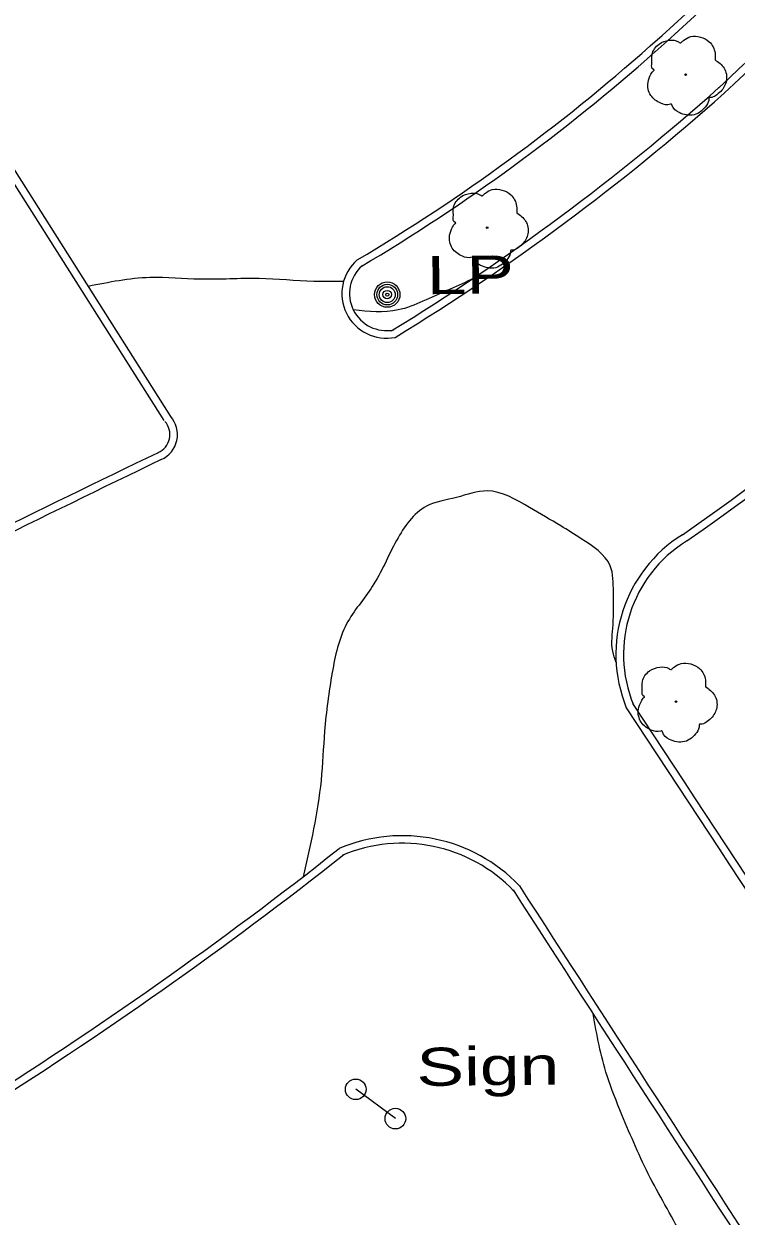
# Model space of a CAD drawing. Extents: x 2362213 to 2366494, y 6968794 to 6978110.
# Drawn here: x 2364040.8 to 2364130.6, y 6972954 to 6973104.1 of the extents above; entities that cross this region are included whole.
import ezdxf

# ---------------------------------------------------------------- set-up
doc = ezdxf.new("R2010")
doc.units = 0
doc.header["$LTSCALE"] = 1.9
for name, color, linetype, lineweight in [('2', 7, 'Continuous', 25), ('20', 7, 'Continuous', 25), ('21', 7, 'Continuous', 25), ('29', 7, 'Continuous', 13), ('35', 7, 'Continuous', 13)]:
    doc.layers.add(name, color=color, linetype=linetype, lineweight=lineweight)

msp = doc.modelspace()

# ---------------------------------------------------------------- linework, layer by layer
at = {"layer": '2'}
for points in [[(2364058.529, 6973054.187), (2364023.845, 6973108.939), (2363985.278, 6973169.435)], [(2364059.345, 6973054.705), (2364024.661, 6973109.457), (2363986.083, 6973169.952)]]:
    msp.add_lwpolyline(points, dxfattribs=at)
for centre, radius, start, end in [((2363959.853, 6973283.051), 242.037, 311.35202, 341.24405), ((2363959.853, 6973283.051), 242.997, 311.35202, 341.24405), ((2363951.597, 6973288.5), 261.294, 312.5821, 337.16296), ((2363951.597, 6973288.5), 262.254, 312.5821, 337.16296), ((2363950.467, 6973290.422), 304.721, 304.6704, 334.72906), ((2363950.467, 6973290.422), 305.681, 304.6704, 334.72906), ((2363959.009, 6973282.778), 242.391, 300.72414, 311.54444), ((2363959.009, 6973282.778), 243.351, 300.72414, 311.54444), ((2363936.377, 6973311.719), 288.724, 301.47779, 311.69112), ((2363936.377, 6973311.719), 289.684, 301.47779, 311.69112), ((2364086.531, 6973070.17), 5.616, 130.9873, 281.39459), ((2364086.531, 6973070.17), 4.656, 130.9873, 281.39459), ((2364056.747, 6973052.424), 2.495, 294.23665, 41.29096), ((2364056.747, 6973052.424), 3.455, 294.23665, 41.29096), ((2364970.31, 6971152.737), 2105.445, 115.68536, 118.41857), ((2364970.31, 6971152.737), 2104.485, 115.68536, 118.41857), ((2364133.209, 6973024.722), 17.775, 121.92676, 202.15255), ((2364133.209, 6973024.722), 16.815, 121.92676, 202.15255), ((2357222.347, 6968455.519), 8267.355, 32.44491, 33.49536), ((2357222.347, 6968455.519), 8268.315, 32.44491, 33.49536), ((2364088.531, 6972981.5), 20.404, 43.71386, 112.98534), ((2363759.18, 6973407.037), 518.397, 295.71291, 308.3129), ((2364088.531, 6972981.5), 19.444, 43.71386, 112.98534), ((2363759.18, 6973407.037), 519.357, 295.71291, 308.3129), ((2374717.749, 6979836.868), 12628.141, 212.8027, 213.09144), ((2374717.749, 6979836.868), 12629.101, 212.8027, 213.09144)]:
    msp.add_arc(centre, radius, start, end, dxfattribs=at)
at = {"layer": '20'}
for radius in [1.6, 1.3, 1, 0.539, 0.192]:
    msp.add_circle((2364086.629, 6973070.045), radius, dxfattribs=at)
at = {"layer": '21'}
msp.add_line((2364087.668, 6972966.27), (2364082.673, 6972969.963), dxfattribs=at)
for centre in [(2364082.658, 6972969.96), (2364087.654, 6972966.268)]:
    msp.add_circle(centre, 1.3, dxfattribs=at)
at = {"layer": '29'}
for centre in [(2364124.208, 6973097.734), (2364099.21, 6973078.475), (2364122.999, 6973018.789)]:
    msp.add_circle(centre, 0.1, dxfattribs=at)
for points in [[(2364120.241, 6973098.307), (2364120.261, 6973098.317), (2364120.18, 6973098.386), (2364119.944, 6973099.014), (2364119.982, 6973100.294), (2364120.87, 6973101.593), (2364122.176, 6973102.075), (2364123.298, 6973101.886), (2364123.529, 6973101.758), (2364123.599, 6973101.759), (2364123.649, 6973101.799), (2364123.996, 6973102.092), (2364124.862, 6973102.541), (2364126.073, 6973102.472), (2364127.188, 6973101.883), (2364127.922, 6973100.46), (2364127.93, 6973099.6)], [(2364127.92, 6973099.62), (2364129.06, 6973098.561), (2364129.345, 6973096.973), (2364128.638, 6973095.645), (2364127.983, 6973095.099), (2364127.315, 6973094.883), (2364127.165, 6973094.871), (2364127.146, 6973094.761), (2364126.825, 6973093.858), (2364125.286, 6973092.694), (2364123.393, 6973092.976), (2364122.494, 6973093.917), (2364122.423, 6973094.046), (2364122.303, 6973094.025), (2364121.092, 6973094.143), (2364119.821, 6973095.141), (2364119.476, 6973096.779), (2364119.846, 6973097.803), (2364120.172, 6973098.246), (2364120.241, 6973098.297)], [(2364095.243, 6973079.048), (2364095.263, 6973079.058), (2364095.183, 6973079.127), (2364094.947, 6973079.755), (2364094.984, 6973081.035), (2364095.872, 6973082.334), (2364097.178, 6973082.816), (2364098.299, 6973082.627), (2364098.531, 6973082.499), (2364098.601, 6973082.5), (2364098.65, 6973082.54), (2364098.998, 6973082.834), (2364099.864, 6973083.282), (2364101.075, 6973083.213), (2364102.191, 6973082.624), (2364102.924, 6973081.201), (2364102.932, 6973080.341)], [(2364102.922, 6973080.361), (2364104.062, 6973079.302), (2364104.347, 6973077.714), (2364103.64, 6973076.387), (2364102.985, 6973075.841), (2364102.317, 6973075.625), (2364102.167, 6973075.613), (2364102.148, 6973075.503), (2364101.827, 6973074.6), (2364100.288, 6973073.434), (2364098.394, 6973073.716), (2364097.495, 6973074.659), (2364097.424, 6973074.788), (2364097.304, 6973074.767), (2364096.093, 6973074.886), (2364094.823, 6973075.883), (2364094.478, 6973077.52), (2364094.848, 6973078.544), (2364095.174, 6973078.987), (2364095.243, 6973079.038)], [(2364119.033, 6973019.361), (2364119.053, 6973019.372), (2364118.972, 6973019.441), (2364118.736, 6973020.069), (2364118.774, 6973021.349), (2364119.662, 6973022.648), (2364120.968, 6973023.13), (2364122.09, 6973022.941), (2364122.321, 6973022.813), (2364122.391, 6973022.814), (2364122.441, 6973022.854), (2364122.788, 6973023.147), (2364123.654, 6973023.596), (2364124.864, 6973023.527), (2364125.98, 6973022.938), (2364126.714, 6973021.515), (2364126.722, 6973020.655)], [(2364126.712, 6973020.675), (2364127.852, 6973019.615), (2364128.137, 6973018.028), (2364127.429, 6973016.701), (2364126.775, 6973016.155), (2364126.107, 6973015.939), (2364125.957, 6973015.927), (2364125.938, 6973015.817), (2364125.616, 6973014.914), (2364124.077, 6973013.749), (2364122.185, 6973014.031), (2364121.286, 6973014.973), (2364121.214, 6973015.102), (2364121.095, 6973015.081), (2364119.882, 6973015.199), (2364118.613, 6973016.197), (2364118.267, 6973017.834), (2364118.638, 6973018.858), (2364118.963, 6973019.301), (2364119.033, 6973019.351)]]:
    msp.add_spline(points, degree=3, dxfattribs=at)
at = {"layer": '35'}
for points in [[(2364081.124, 6973071.702), (2364077.364, 6973071.696), (2364070.479, 6973072.071), (2364063.07, 6973071.98), (2364056.728, 6973072.19), (2364048.967, 6973071.076)], [(2364097.201, 6973071.935), (2364091.128, 6973069.208), (2364087.998, 6973068.108), (2364082.358, 6973068.114)], [(2364115.462, 6973023.728), (2364115.029, 6973025.133), (2364115.077, 6973028.473), (2364115.117, 6973032.615), (2364114.716, 6973035.881), (2364111.073, 6973039.307), (2364108.488, 6973040.922), (2364104.546, 6973043.235), (2364099.206, 6973045.324), (2364095.352, 6973044.497), (2364091.564, 6973043.391), (2364087.804, 6973039.095), (2364084.74, 6973033.266), (2364081.504, 6973028.574), (2364079.693, 6973022.447), (2364078.733, 6973015.058), (2364078.282, 6973008.863), (2364076.016, 6972996.731)], [(2364206.764, 6972772.925), (2364206.434, 6972775.112), (2364205.291, 6972780.671), (2364205.316, 6972787.423), (2364205.04, 6972798.559), (2364202.284, 6972809.745), (2364199.052, 6972820.433), (2364195.664, 6972828.562), (2364190.131, 6972839.409), (2364186.287, 6972847.073), (2364183.483, 6972851.757), (2364180.462, 6972855.979), (2364176.675, 6972860.893), (2364173.614, 6972865.193), (2364166.671, 6972873.877), (2364158.785, 6972877.694), (2364153.727, 6972884.796), (2364149.388, 6972889.914), (2364142.669, 6972894.92), (2364138.279, 6972902.369), (2364135.373, 6972911.391), (2364133.06, 6972918.969), (2364130.41, 6972930.566), (2364127.064, 6972942.724), (2364123.945, 6972951.015), (2364119.759, 6972958.825), (2364116.195, 6972966.762), (2364114.318, 6972971.664), (2364112.563, 6972979.457)]]:
    msp.add_spline(points, degree=3, dxfattribs=at)

# ---------------------------------------------------------------- texts
at = {"layer": '20', "width": 1.4}
msp.add_text('  LP', height=4.8, rotation=0.546, dxfattribs=at).set_placement((2364086.63, 6973070.045))
at = {"layer": '21', "width": 1.4}
msp.add_text('Sign', height=4.8, rotation=0.546, dxfattribs=at).set_placement((2364090.329, 6972970.376))

doc.saveas('drawing.dxf')
